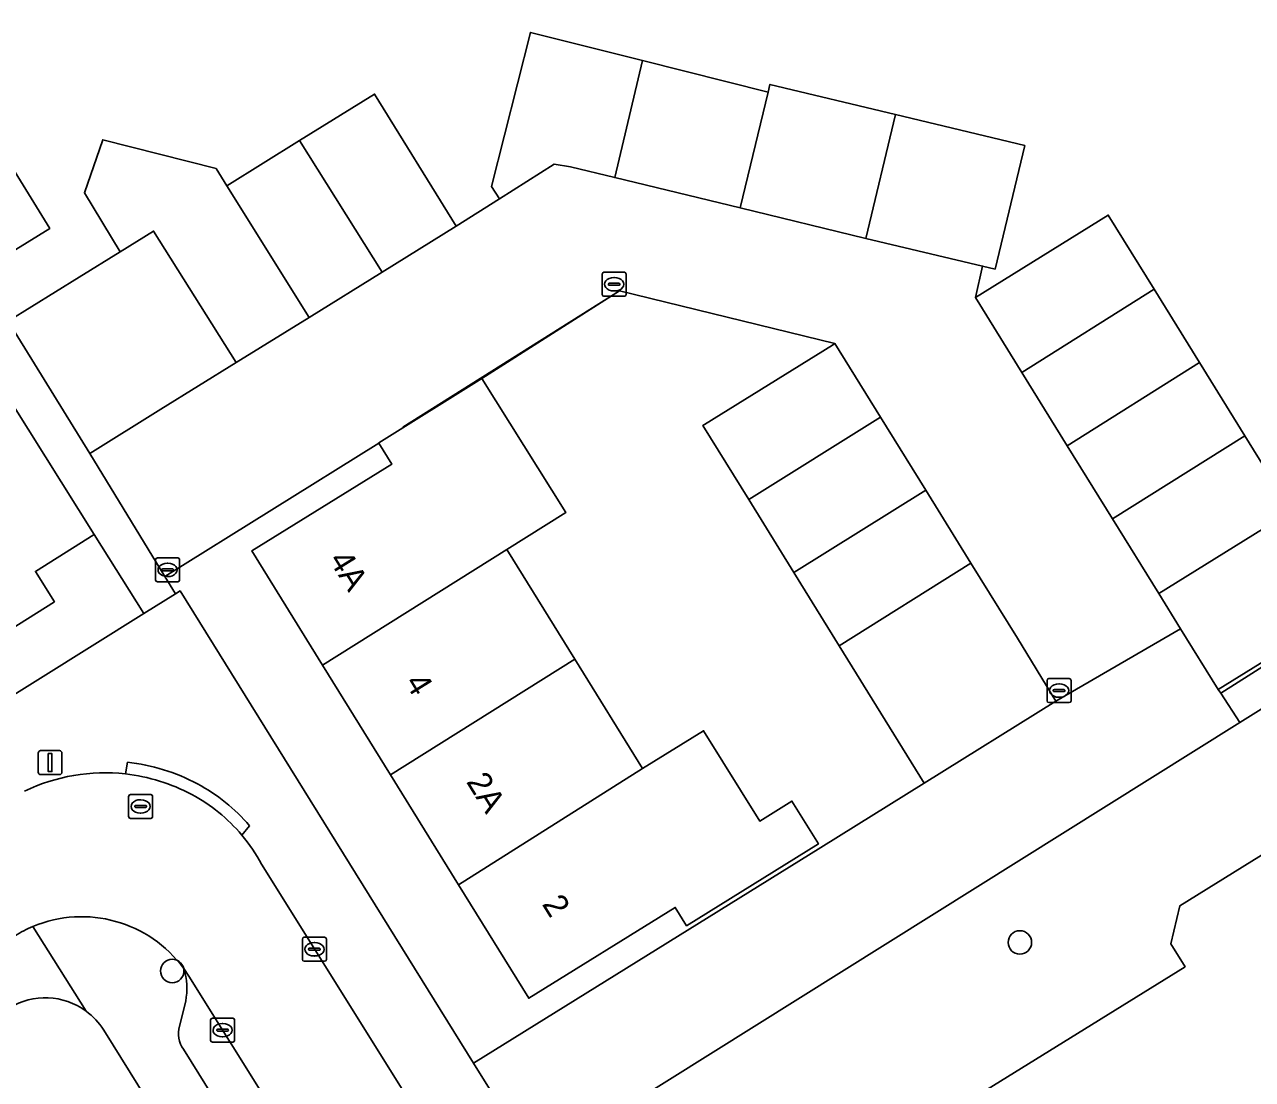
# Model space of a CAD drawing. Extents: x 157767 to 159172, y 387839 to 389425.
# Drawn here: x 158640.4 to 158691.6, y 388070.6 to 388114.7 of the extents above; entities that cross this region are included whole.
import ezdxf

# ---------------------------------------------------------------- set-up
doc = ezdxf.new("R2010")
doc.units = 0
for name, color, linetype in [('IMGEO_Boom', 7, 'Continuous'), ('IMGEO_Erf', 7, 'Continuous'), ('IMGEO_Kolk', 7, 'Continuous'), ('IMGEO_Lichtmast', 7, 'Continuous'), ('IMGEO_Muur', 7, 'Continuous'), ('IMGEO_Pand', 7, 'Continuous'), ('IMGEO_Pand_nummerreeks', 7, 'Continuous'), ('IMGEO_Parkeervlak_open', 7, 'Continuous'), ('IMGEO_Rijbaan_lokaal_open', 7, 'Continuous'), ('IMGEO_Rioolput', 7, 'Continuous'), ('IMGEO_Voetpad_open', 7, 'Continuous')]:
    doc.layers.add(name, color=color, linetype=linetype)

msp = doc.modelspace()

# ---------------------------------------------------------------- linework, layer by layer
at = {"layer": 'IMGEO_Boom'}
for centre in [(158681.924, 388076.364), (158646.539, 388075.173)]:
    msp.add_circle(centre, 0.489, dxfattribs=at)
at = {"layer": 'IMGEO_Erf'}
for points in [[(158639.682, 388102.281), (158642.648, 388104.119), (158644.364, 388105.183), (158642.872, 388107.638), (158643.635, 388109.857), (158648.369, 388108.656), (158648.816, 388107.941), (158651.852, 388109.821), (158654.982, 388111.761), (158658.396, 388106.252), (158660.197, 388107.391), (158659.871, 388107.907), (158661.488, 388114.338), (158666.176, 388113.159), (158671.411, 388111.843), (158671.488, 388112.168), (158676.734, 388110.909), (158682.125, 388109.615), (158680.888, 388104.461), (158680.364, 388104.585), (158680.067, 388103.28), (158685.613, 388106.717), (158687.533, 388103.617), (158689.429, 388100.558), (158691.322, 388097.502), (158693.266, 388094.365)], [(158737.779, 388053.263), (158742.17, 388056.603), (158742.727, 388058.158), (158738.82, 388064.497), (158716.081, 388101.143), (158691.111, 388085.534), (158661.715, 388067.158), (158686.368, 388027.385), (158687.799, 388025.086)], [(158695.752, 388090.353), (158690.206, 388086.917), (158690.32, 388086.769), (158703.98, 388095.43)], [(158645.347, 388090.085), (158643.277, 388093.387), (158640.822, 388091.848), (158641.619, 388090.577), (158636.72, 388087.505), (158636.629, 388087.448), (158635.832, 388088.719), (158631.1, 388085.752), (158626.274, 388082.726), (158621.428, 388079.688), (158621.012, 388079.427), (158620.764, 388079.821), (158616.316, 388077.032), (158611.48, 388074), (158606.643, 388070.967), (158606.501, 388070.878), (158607.378, 388069.481)], [(158674.573, 388066.522), (158688.823, 388075.351), (158688.23, 388076.308), (158688.603, 388077.895), (158710.859, 388091.683), (158712.127, 388089.636), (158713.424, 388089.332), (158714.806, 388089.007), (158716.926, 388090.32), (158726.064, 388075.57), (158725.721, 388074.11), (158727.181, 388073.767), (158729.34, 388070.281)], [(158594.021, 388057.981), (158645.347, 388090.085)], [(158677.387, 388018.539), (158643.677, 388072.709)]]:
    msp.add_lwpolyline(points, dxfattribs=at)
for points in [[(158638.871, 388104.576), (158635.784, 388109.56), (158638.336, 388111.141), (158641.423, 388106.158)], [(158672.49, 388091.793), (158670.602, 388094.84), (158668.687, 388097.93), (158668.761, 388097.976), (158674.107, 388101.288), (158674.205, 388101.349), (158665.215, 388103.556), (158659.467, 388099.899), (158662.971, 388094.308), (158660.504, 388092.762), (158663.339, 388088.186), (158666.171, 388083.615), (158668.722, 388085.198), (158671.065, 388081.427), (158672.408, 388082.26), (158673.515, 388080.476), (158668.01, 388077.058), (158667.535, 388077.823), (158661.423, 388074.035), (158658.492, 388078.765), (158655.651, 388083.351), (158652.808, 388087.939), (158649.859, 388092.698), (158655.707, 388096.322), (158655.157, 388097.199), (158646.227, 388091.63), (158646.674, 388090.915), (158646.863, 388091.033), (158659.117, 388071.321), (158673.608, 388080.326), (158677.93, 388083.013), (158676.305, 388085.636), (158674.38, 388088.743)]]:
    msp.add_lwpolyline(points, close=True, dxfattribs=at)
for centre, radius, start, end in [((158641.236, 388071.168), 2.888, 53.8682, 121.458), ((158641.212, 388071.149), 2.917, 32.3285, 53.701)]:
    msp.add_arc(centre, radius, start, end, dxfattribs=at)
at = {"layer": 'IMGEO_Kolk'}
for p, q in [((158664.486, 388103.401), (158664.486, 388104.253)), ((158664.561, 388104.327), (158665.413, 388104.327)), ((158665.487, 388104.253), (158665.487, 388103.401)), ((158664.745, 388103.821), (158664.745, 388103.833)), ((158665.183, 388103.784), (158664.785, 388103.784)), ((158664.788, 388103.87), (158665.186, 388103.87)), ((158664.974, 388104.107), (158664.999, 388104.107)), ((158665.229, 388103.833), (158665.229, 388103.821)), ((158665.413, 388103.327), (158664.561, 388103.327)), ((158664.997, 388103.547), (158664.972, 388103.547)), ((158645.843, 388091.484), (158645.843, 388092.336)), ((158645.918, 388092.41), (158646.77, 388092.41)), ((158646.102, 388091.904), (158646.102, 388091.916)), ((158646.145, 388091.953), (158646.543, 388091.953)), ((158646.331, 388092.19), (158646.356, 388092.19)), ((158646.586, 388091.916), (158646.586, 388091.904)), ((158646.844, 388092.336), (158646.844, 388091.484)), ((158646.77, 388091.41), (158645.918, 388091.41)), ((158646.54, 388091.867), (158646.142, 388091.867)), ((158646.354, 388091.63), (158646.329, 388091.63)), ((158683.061, 388086.448), (158683.061, 388087.3)), ((158683.136, 388087.374), (158683.988, 388087.374)), ((158684.062, 388087.3), (158684.062, 388086.448)), ((158683.32, 388086.868), (158683.32, 388086.88)), ((158683.758, 388086.831), (158683.36, 388086.831)), ((158683.363, 388086.917), (158683.761, 388086.917)), ((158683.549, 388087.154), (158683.574, 388087.154)), ((158683.804, 388086.88), (158683.804, 388086.868)), ((158683.988, 388086.374), (158683.136, 388086.374)), ((158683.572, 388086.594), (158683.547, 388086.594)), ((158652.046, 388076.577), (158652.898, 388076.577)), ((158651.971, 388075.651), (158651.971, 388076.503)), ((158652.23, 388076.071), (158652.23, 388076.083)), ((158652.668, 388076.034), (158652.27, 388076.034)), ((158652.273, 388076.12), (158652.671, 388076.12)), ((158652.459, 388076.357), (158652.484, 388076.357)), ((158652.714, 388076.083), (158652.714, 388076.071)), ((158652.972, 388076.503), (158652.972, 388075.651)), ((158652.898, 388075.577), (158652.046, 388075.577)), ((158652.482, 388075.797), (158652.457, 388075.797)), ((158648.14, 388072.277), (158648.14, 388073.129)), ((158648.215, 388073.203), (158649.067, 388073.203)), ((158648.628, 388072.983), (158648.653, 388072.983)), ((158649.141, 388073.129), (158649.141, 388072.277)), ((158648.399, 388072.697), (158648.399, 388072.709)), ((158648.837, 388072.66), (158648.439, 388072.66)), ((158648.442, 388072.746), (158648.84, 388072.746)), ((158648.883, 388072.709), (158648.883, 388072.697)), ((158649.067, 388072.203), (158648.215, 388072.203)), ((158648.651, 388072.423), (158648.626, 388072.423))]:
    msp.add_line(p, q, dxfattribs=at)
for points in [[(158664.486, 388103.401), (158664.486, 388104.253)], [(158664.561, 388104.327), (158665.413, 388104.327)], [(158665.487, 388104.253), (158665.487, 388103.401)], [(158665.413, 388103.327), (158664.561, 388103.327)], [(158645.843, 388091.484), (158645.843, 388092.336)], [(158645.918, 388092.41), (158646.77, 388092.41)], [(158646.844, 388092.336), (158646.844, 388091.484)], [(158646.77, 388091.41), (158645.918, 388091.41)], [(158683.061, 388086.448), (158683.061, 388087.3)], [(158683.136, 388087.374), (158683.988, 388087.374)], [(158684.062, 388087.3), (158684.062, 388086.448)], [(158683.988, 388086.374), (158683.136, 388086.374)], [(158652.046, 388076.577), (158652.898, 388076.577)], [(158651.971, 388075.651), (158651.971, 388076.503)], [(158652.972, 388076.503), (158652.972, 388075.651)], [(158652.898, 388075.577), (158652.046, 388075.577)], [(158648.14, 388072.277), (158648.14, 388073.129)], [(158648.215, 388073.203), (158649.067, 388073.203)], [(158649.141, 388073.129), (158649.141, 388072.277)], [(158649.067, 388072.203), (158648.215, 388072.203)]]:
    msp.add_lwpolyline(points, dxfattribs=at)
for centre, radius, start, end in [((158664.563, 388104.251), 0.0765, 91.552, 178.448), ((158664.563, 388104.251), 0.0765, 91.552, 178.448), ((158665.411, 388104.251), 0.0765, 1.552, 88.448), ((158665.411, 388104.251), 0.0765, 1.552, 88.448), ((158664.785, 388103.83), 0.0403, 85.8775, 175.7526), ((158664.782, 388103.82), 0.0366, 178.938, 274.7102), ((158665.186, 388103.827), 0.043, 264.8664, 352.4533), ((158665.19, 388103.832), 0.0386, 1.7309, 96.639), ((158664.563, 388103.403), 0.0765, 181.552, 268.448), ((158664.563, 388103.403), 0.0765, 181.552, 268.448), ((158665.411, 388103.403), 0.0765, 271.552, 358.448), ((158665.411, 388103.403), 0.0765, 271.552, 358.448), ((158645.92, 388092.334), 0.0765, 91.552, 178.448), ((158645.92, 388092.334), 0.0765, 91.552, 178.448), ((158646.142, 388091.913), 0.0403, 85.8775, 175.7526), ((158646.547, 388091.915), 0.0386, 1.7309, 96.639), ((158646.768, 388092.334), 0.0765, 1.552, 88.448), ((158646.768, 388092.334), 0.0765, 1.552, 88.448), ((158645.92, 388091.486), 0.0765, 181.552, 268.448), ((158645.92, 388091.486), 0.0765, 181.552, 268.448), ((158646.139, 388091.903), 0.0366, 178.938, 274.7102), ((158646.543, 388091.91), 0.043, 264.8664, 352.4533), ((158646.768, 388091.486), 0.0765, 271.552, 358.448), ((158646.768, 388091.486), 0.0765, 271.552, 358.448), ((158683.138, 388087.298), 0.0765, 91.552, 178.448), ((158683.138, 388087.298), 0.0765, 91.552, 178.448), ((158683.986, 388087.298), 0.0765, 1.552, 88.448), ((158683.986, 388087.298), 0.0765, 1.552, 88.448), ((158683.36, 388086.877), 0.0403, 85.8775, 175.7526), ((158683.357, 388086.867), 0.0366, 178.938, 274.7102), ((158683.761, 388086.874), 0.043, 264.8664, 352.4533), ((158683.765, 388086.879), 0.0386, 1.7309, 96.639), ((158683.138, 388086.45), 0.0765, 181.552, 268.448), ((158683.138, 388086.45), 0.0765, 181.552, 268.448), ((158683.986, 388086.45), 0.0765, 271.552, 358.448), ((158683.986, 388086.45), 0.0765, 271.552, 358.448), ((158652.048, 388076.501), 0.0765, 91.552, 178.448), ((158652.048, 388076.501), 0.0765, 91.552, 178.448), ((158652.896, 388076.501), 0.0765, 1.552, 88.448), ((158652.896, 388076.501), 0.0765, 1.552, 88.448), ((158652.27, 388076.08), 0.0403, 85.8775, 175.7526), ((158652.267, 388076.07), 0.0366, 178.938, 274.7102), ((158652.671, 388076.077), 0.043, 264.8664, 352.4533), ((158652.675, 388076.082), 0.0386, 1.7309, 96.639), ((158652.048, 388075.653), 0.0765, 181.552, 268.448), ((158652.048, 388075.653), 0.0765, 181.552, 268.448), ((158652.896, 388075.653), 0.0765, 271.552, 358.448), ((158652.896, 388075.653), 0.0765, 271.552, 358.448), ((158648.217, 388073.127), 0.0765, 91.552, 178.448), ((158648.217, 388073.127), 0.0765, 91.552, 178.448), ((158649.065, 388073.127), 0.0765, 1.552, 88.448), ((158649.065, 388073.127), 0.0765, 1.552, 88.448), ((158648.439, 388072.706), 0.0403, 85.8775, 175.7526), ((158648.436, 388072.696), 0.0366, 178.938, 274.7102), ((158648.84, 388072.703), 0.043, 264.8664, 352.4533), ((158648.844, 388072.708), 0.0386, 1.7309, 96.639), ((158648.217, 388072.279), 0.0765, 181.552, 268.448), ((158648.217, 388072.279), 0.0765, 181.552, 268.448), ((158649.065, 388072.279), 0.0765, 271.552, 358.448), ((158649.065, 388072.279), 0.0765, 271.552, 358.448)]:
    msp.add_arc(centre, radius, start, end, dxfattribs=at)
for centre, major_axis, ratio, start_param, end_param in [((158664.973, 388103.827), (-0.387, 0.002), 0.722429, 4.712389, 7.853982), ((158664.998, 388103.827), (-0.39, 0.002), 0.717154, 1.570796, 4.712389), ((158646.33, 388091.91), (-0.387, 0.002), 0.722429, 4.712389, 7.853982), ((158646.355, 388091.91), (-0.39, 0.002), 0.717154, 1.570796, 4.712389), ((158683.548, 388086.874), (-0.387, 0.002), 0.722429, 4.712389, 7.853982), ((158683.573, 388086.874), (-0.39, 0.002), 0.717154, 1.570796, 4.712389), ((158652.458, 388076.077), (-0.387, 0.002), 0.722429, 4.712389, 7.853982), ((158652.483, 388076.077), (-0.39, 0.002), 0.717154, 1.570796, 4.712389), ((158648.627, 388072.703), (-0.387, 0.002), 0.722429, 4.712389, 7.853982), ((158648.652, 388072.703), (-0.39, 0.002), 0.717154, 1.570796, 4.712389)]:
    msp.add_ellipse(centre, major_axis=major_axis, ratio=ratio, start_param=start_param, end_param=end_param, dxfattribs=at)
at = {"layer": 'IMGEO_Lichtmast'}
for p, q in [((158640.944, 388083.466), (158640.944, 388084.266)), ((158640.944, 388084.266), (158640.944, 388083.466)), ((158641.044, 388084.366), (158641.834, 388084.366)), ((158641.834, 388084.366), (158641.044, 388084.366)), ((158641.934, 388084.266), (158641.934, 388083.466)), ((158641.934, 388083.466), (158641.934, 388084.266)), ((158641.834, 388083.366), (158641.044, 388083.366)), ((158641.044, 388083.366), (158641.834, 388083.366))]:
    msp.add_line(p, q, dxfattribs=at)
msp.add_lwpolyline([(158641.364, 388084.241), (158641.514, 388084.241), (158641.514, 388083.491), (158641.364, 388083.491), (158641.364, 388084.241)], dxfattribs=at)
for centre, start, end in [((158641.044, 388084.266), 90, 180), ((158641.044, 388084.266), 90, 180), ((158641.834, 388084.266), 0, 90), ((158641.834, 388084.266), 360, 90), ((158641.044, 388083.466), 180, 270), ((158641.044, 388083.466), 180, 270), ((158641.834, 388083.466), 270, 0), ((158641.834, 388083.466), 270, 0)]:
    msp.add_arc(centre, 0.1, start, end, dxfattribs=at)
at = {"layer": 'IMGEO_Muur'}
for points in [[(158674.205, 388101.349), (158665.215, 388103.556), (158656.162, 388097.87)], [(158677.93, 388083.013), (158673.608, 388080.326)]]:
    msp.add_lwpolyline(points, dxfattribs=at)
at = {"layer": 'IMGEO_Pand'}
for points in [[(158666.176, 388113.159), (158661.488, 388114.338), (158659.871, 388107.907), (158660.197, 388107.391), (158662.478, 388108.834), (158663.16, 388108.721), (158665.013, 388108.276)], [(158671.411, 388111.843), (158666.176, 388113.159), (158665.013, 388108.276), (158670.253, 388107.019)], [(158676.734, 388110.909), (158671.488, 388112.168), (158671.411, 388111.843), (158670.253, 388107.019), (158675.497, 388105.743)], [(158654.982, 388111.761), (158651.852, 388109.821), (158655.301, 388104.334), (158658.396, 388106.252)], [(158635.784, 388109.56), (158638.871, 388104.576), (158641.423, 388106.158), (158638.336, 388111.141)], [(158676.734, 388110.909), (158675.497, 388105.743), (158680.364, 388104.585), (158680.888, 388104.461), (158682.125, 388109.615)], [(158648.816, 388107.941), (158648.369, 388108.656), (158643.635, 388109.857), (158642.872, 388107.638), (158644.364, 388105.183), (158645.761, 388106.048), (158649.208, 388100.559), (158652.251, 388102.445)], [(158651.852, 388109.821), (158648.816, 388107.941), (158652.251, 388102.445), (158655.301, 388104.334)], [(158687.533, 388103.617), (158685.613, 388106.717), (158680.067, 388103.28), (158682.008, 388100.148)], [(158645.761, 388106.048), (158644.364, 388105.183), (158642.648, 388104.119), (158639.682, 388102.281), (158643.095, 388096.772), (158646.062, 388098.61), (158649.208, 388100.559)], [(158689.429, 388100.558), (158687.533, 388103.617), (158682.008, 388100.148), (158683.904, 388097.089)], [(158629.526, 388099.037), (158631.25, 388096.32), (158636.72, 388087.505), (158641.619, 388090.577), (158640.822, 388091.848), (158643.277, 388093.387), (158639.872, 388098.818), (158637.971, 388101.852), (158635.54, 388100.328), (158634.425, 388102.107)], [(158674.205, 388101.349), (158674.107, 388101.288), (158668.761, 388097.976), (158668.687, 388097.93), (158670.602, 388094.84), (158676.103, 388098.285)], [(158691.322, 388097.502), (158689.429, 388100.558), (158683.904, 388097.089), (158685.795, 388094.037)], [(158660.504, 388092.762), (158662.971, 388094.308), (158659.467, 388099.899), (158655.166, 388097.205), (158655.157, 388097.199), (158655.707, 388096.322), (158649.859, 388092.698), (158652.808, 388087.939)], [(158677.991, 388095.237), (158676.103, 388098.285), (158670.602, 388094.84), (158672.49, 388091.793)], [(158691.322, 388097.502), (158685.795, 388094.037), (158687.721, 388090.928), (158693.266, 388094.365)], [(158679.879, 388092.19), (158677.991, 388095.237), (158672.49, 388091.793), (158674.38, 388088.743)], [(158693.266, 388094.365), (158687.721, 388090.928), (158688.634, 388089.454), (158690.206, 388086.917), (158695.752, 388090.353)], [(158652.808, 388087.939), (158655.651, 388083.351), (158663.339, 388088.186), (158660.504, 388092.762)], [(158681.822, 388089.054), (158679.879, 388092.19), (158674.38, 388088.743), (158676.305, 388085.636), (158677.93, 388083.013), (158683.429, 388086.43)], [(158663.339, 388088.186), (158655.651, 388083.351), (158658.492, 388078.765), (158666.171, 388083.615)], [(158666.171, 388083.615), (158658.492, 388078.765), (158661.423, 388074.035), (158667.535, 388077.823), (158668.01, 388077.058), (158673.515, 388080.476), (158672.408, 388082.26), (158671.065, 388081.427), (158668.722, 388085.198)]]:
    msp.add_lwpolyline(points, close=True, dxfattribs=at)
msp.add_lwpolyline([(158729.34, 388070.281), (158727.181, 388073.767), (158725.721, 388074.11), (158726.064, 388075.57), (158716.926, 388090.32), (158714.806, 388089.007), (158713.424, 388089.332), (158712.127, 388089.636), (158710.859, 388091.683), (158688.603, 388077.895), (158688.23, 388076.308), (158688.823, 388075.351), (158674.573, 388066.522)], dxfattribs=at)
at = {"layer": 'IMGEO_Parkeervlak_open'}
for points in [[(158654.918, 388062.634), (158653.8, 388064.458), (158652.251, 388066.934), (158647.23, 388074.96), (158647.017, 388075.274)], [(158647.099, 388073.909), (158646.845, 388072.871)], [(158647.011, 388071.904), (158676.204, 388024.951)]]:
    msp.add_lwpolyline(points, dxfattribs=at)
for centre, radius, start, end in [((158644.328, 388074.428), 2.819, 349.4003, 17.4753), ((158647.826, 388072.542), 1.035, 161.4339, 218.0476)]:
    msp.add_arc(centre, radius, start, end, dxfattribs=at)
at = {"layer": 'IMGEO_Rijbaan_lokaal_open'}
for points in [[(158682.008, 388100.148), (158680.067, 388103.28), (158680.364, 388104.585), (158675.497, 388105.743), (158670.253, 388107.019), (158665.013, 388108.276), (158663.16, 388108.721), (158662.478, 388108.834), (158660.197, 388107.391), (158658.396, 388106.252), (158655.301, 388104.334), (158652.251, 388102.445), (158649.208, 388100.559), (158646.062, 388098.61), (158643.095, 388096.772), (158646.227, 388091.63), (158655.157, 388097.199), (158655.166, 388097.205), (158659.467, 388099.899), (158665.215, 388103.556), (158674.205, 388101.349), (158676.103, 388098.285), (158677.991, 388095.237), (158679.879, 388092.19), (158681.822, 388089.054), (158683.429, 388086.43), (158688.634, 388089.454), (158687.721, 388090.928), (158685.795, 388094.037), (158683.904, 388097.089)], [(158691.111, 388085.534), (158690.32, 388086.769), (158690.206, 388086.917), (158688.634, 388089.454), (158683.429, 388086.43), (158677.93, 388083.013), (158673.608, 388080.326), (158659.117, 388071.321), (158661.715, 388067.158)]]:
    msp.add_lwpolyline(points, close=True, dxfattribs=at)
msp.add_lwpolyline([(158647.017, 388075.274), (158647.23, 388074.96), (158652.251, 388066.934), (158656.553, 388069.567), (158650.265, 388079.623)], dxfattribs=at)
for centre, radius, start, end in [((158643.729, 388075.717), 7.725, 83.6439, 115.7569), ((158643.718, 388075.674), 7.768, 62.0923, 83.6005), ((158643.992, 388076.27), 7.114, 40.0142, 61.794), ((158643.971, 388076.26), 7.136, 28.1198, 39.9721), ((158642.757, 388072.162), 5.275, 36.1509, 112.7193), ((158642.76, 388072.165), 5.273, 112.7604, 121.8427)]:
    msp.add_arc(centre, radius, start, end, dxfattribs=at)
at = {"layer": 'IMGEO_Rioolput'}
for p, q in [((158644.718, 388081.611), (158644.718, 388082.463)), ((158644.793, 388082.537), (158645.645, 388082.537)), ((158645.206, 388082.317), (158645.231, 388082.317)), ((158645.719, 388082.463), (158645.719, 388081.611)), ((158644.977, 388082.031), (158644.977, 388082.043)), ((158645.415, 388081.994), (158645.017, 388081.994)), ((158645.02, 388082.08), (158645.418, 388082.08)), ((158645.229, 388081.757), (158645.204, 388081.757)), ((158645.461, 388082.043), (158645.461, 388082.031)), ((158645.645, 388081.537), (158644.793, 388081.537))]:
    msp.add_line(p, q, dxfattribs=at)
for points in [[(158644.718, 388081.611), (158644.718, 388082.463)], [(158644.793, 388082.537), (158645.645, 388082.537)], [(158645.719, 388082.463), (158645.719, 388081.611)], [(158645.645, 388081.537), (158644.793, 388081.537)]]:
    msp.add_lwpolyline(points, dxfattribs=at)
for centre, radius, start, end in [((158644.795, 388082.461), 0.0765, 91.552, 178.448), ((158644.795, 388082.461), 0.0765, 91.552, 178.448), ((158645.643, 388082.461), 0.0765, 1.552, 88.448), ((158645.643, 388082.461), 0.0765, 1.552, 88.448), ((158645.017, 388082.04), 0.0403, 85.8775, 175.7526), ((158645.014, 388082.03), 0.0366, 178.938, 274.7102), ((158645.418, 388082.037), 0.043, 264.8664, 352.4533), ((158645.422, 388082.042), 0.0386, 1.7309, 96.639), ((158644.795, 388081.613), 0.0765, 181.552, 268.448), ((158644.795, 388081.613), 0.0765, 181.552, 268.448), ((158645.643, 388081.613), 0.0765, 271.552, 358.448), ((158645.643, 388081.613), 0.0765, 271.552, 358.448)]:
    msp.add_arc(centre, radius, start, end, dxfattribs=at)
for centre, major_axis, ratio, start_param, end_param in [((158645.205, 388082.037), (-0.387, 0.002), 0.722429, 4.712389, 7.853982), ((158645.23, 388082.037), (-0.39, 0.002), 0.717154, 1.570796, 4.712389)]:
    msp.add_ellipse(centre, major_axis=major_axis, ratio=ratio, start_param=start_param, end_param=end_param, dxfattribs=at)
at = {"layer": 'IMGEO_Voetpad_open'}
for points in [[(158639.682, 388102.281), (158634.406, 388111.104), (158641.347, 388140.021), (158640.111, 388140.318), (158638.777, 388134.761), (158637.649, 388129.891), (158636.799, 388126.225), (158633.624, 388112.478), (158633.389, 388112.536), (158633.344, 388112.365), (158629.257, 388113.448), (158629.286, 388113.556), (158618.743, 388116.175), (158620.734, 388113.04), (158621.79, 388113.525), (158632.456, 388111.061), (158637.971, 388101.852), (158639.872, 388098.818), (158643.277, 388093.387), (158645.347, 388090.085), (158646.674, 388090.915), (158646.227, 388091.63), (158643.095, 388096.772)], [(158716.081, 388101.143), (158715.101, 388102.438), (158709.08, 388098.59), (158703.98, 388095.43), (158690.32, 388086.769), (158691.111, 388085.534)]]:
    msp.add_lwpolyline(points, close=True, dxfattribs=at)
for points in [[(158686.368, 388027.385), (158661.715, 388067.158), (158659.117, 388071.321), (158646.863, 388091.033), (158646.674, 388090.915), (158645.347, 388090.085), (158594.021, 388057.981)], [(158644.665, 388083.888), (158644.584, 388083.394)], [(158644.584, 388083.394), (158644.665, 388083.888)], [(158649.44, 388080.844), (158649.765, 388081.233)], [(158649.765, 388081.233), (158649.44, 388080.844)], [(158650.265, 388079.623), (158656.553, 388069.567), (158659.242, 388065.28), (158667.7, 388051.578), (158673.241, 388042.758), (158673.661, 388043.028), (158677.959, 388036.187), (158677.539, 388035.917), (158680.483, 388031.211), (158681.448, 388031.815), (158683.827, 388027.985), (158682.878, 388027.382), (158683.4, 388026.547), (158684.155, 388025.223), (158684.545, 388025.492), (158685.577, 388023.981)], [(158642.939, 388073.5), (158640.72, 388077.028)], [(158640.72, 388077.028), (158642.939, 388073.5)], [(158646.845, 388072.871), (158647.099, 388073.909)], [(158643.677, 388072.709), (158677.387, 388018.539)], [(158676.204, 388024.951), (158647.011, 388071.904)]]:
    msp.add_lwpolyline(points, dxfattribs=at)
for centre, radius, start, end in [((158643.741, 388075.741), 8.199, 61.9925, 83.5271), ((158643.741, 388075.741), 8.199, 61.9925, 83.5271), ((158643.729, 388075.717), 7.725, 83.6439, 115.7569), ((158643.718, 388075.674), 7.768, 62.0923, 83.6005), ((158644.002, 388076.287), 7.595, 40.6349, 61.7952), ((158644.002, 388076.287), 7.595, 40.6349, 61.7952), ((158643.992, 388076.27), 7.114, 40.0142, 61.794), ((158643.971, 388076.26), 7.136, 28.1198, 39.9721), ((158642.757, 388072.162), 5.275, 36.1509, 112.7193), ((158642.76, 388072.165), 5.273, 112.7604, 121.8427), ((158644.328, 388074.428), 2.819, 349.4003, 17.4753), ((158641.236, 388071.168), 2.888, 53.8682, 121.458), ((158641.212, 388071.149), 2.917, 32.3285, 53.701), ((158647.826, 388072.542), 1.035, 161.4339, 218.0476)]:
    msp.add_arc(centre, radius, start, end, dxfattribs=at)

# ---------------------------------------------------------------- texts
at = {"layer": 'IMGEO_Pand_nummerreeks'}
for s, rotation, p in [('4A', 301.7875, (158653.052, 388092.33)), ('4', 301.7848, (158656.227, 388087.207)), ('2A', 301.778, (158658.79, 388083.069)), ('2', 301.7849, (158661.954, 388077.964))]:
    msp.add_text(s, height=1, rotation=rotation, dxfattribs=at).set_placement(p)

doc.saveas('drawing.dxf')
